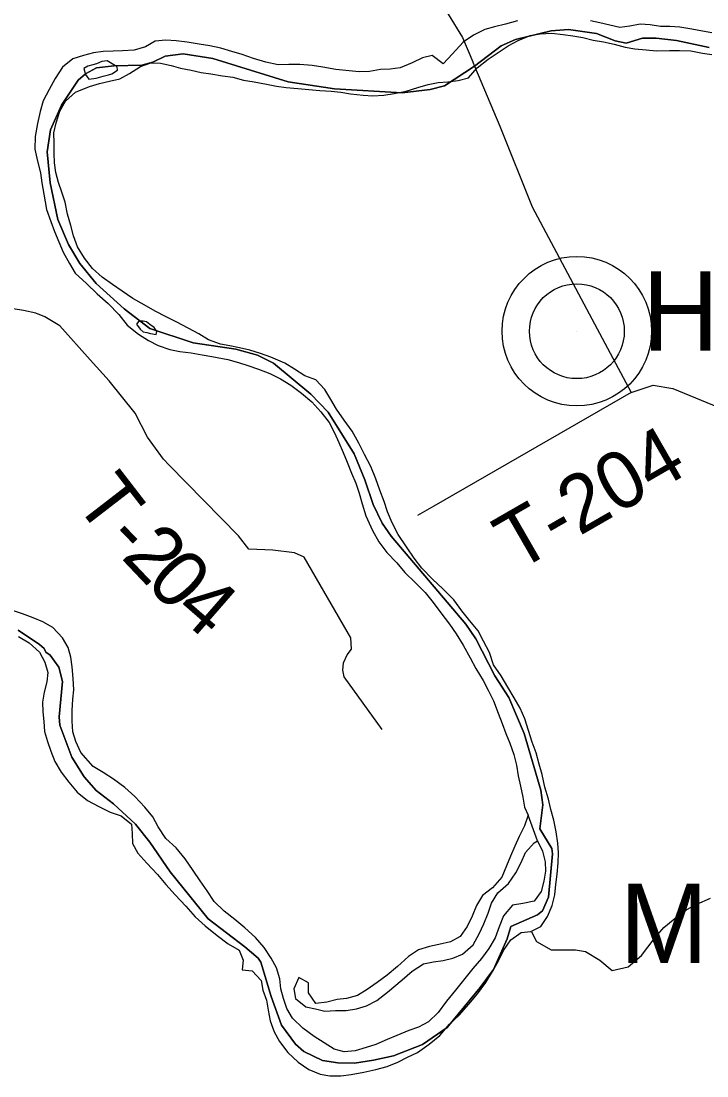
# Model space of a CAD drawing. Extents: x 0 to 1064, y 0 to 440.
# Drawn here: x 361.95 to 372.88, y 140.67 to 157.46 of the extents above; entities that cross this region are included whole.
import ezdxf

# ---------------------------------------------------------------- set-up
doc = ezdxf.new("R2010")
doc.units = 0
for name, color, linetype in [('GM_X_County_Road', 7, 'Continuous'), ('GM_X_Major_River', 7, 'Continuous'), ('GM_X_Minor_River', 7, 'Continuous'), ('GM_X_Township', 7, 'Continuous'), ('GM_X_Township_Road', 7, 'Continuous'), ('GM_X_Township_Road_Text', 7, 'Continuous'), ('GM_X_Township_ROW', 7, 'Continuous'), ('GM_X_Unincorporated', 7, 'Continuous'), ('GM_X_Unincorporated_Location', 7, 'Continuous'), ('GM_X_Unincorporated_Text', 7, 'Continuous')]:
    doc.layers.add(name, color=color, linetype=linetype)

msp = doc.modelspace()

# ---------------------------------------------------------------- linework, layer by layer
at = {"layer": 'GM_X_County_Road'}
for points in [[(364.329, 164.784), (365.14, 163.298), (365.681, 162.445), (366.286, 161.427), (366.785, 160.647), (366.909, 160.402), (366.971, 160.085), (367.051, 159.804), (367.067, 159.628), (367.216, 159.461), (368.108, 158.457), (368.757, 157.572), (368.983, 157.204), (369.148, 156.813), (369.15, 156.81)], [(369.15, 156.81), (369.177, 156.745), (369.581, 155.791), (370.091, 154.507), (370.96, 152.883), (371.669, 151.553), (372.018, 151.669), (372.334, 151.616), (375.4, 150.353), (375.673, 150.27), (375.827, 150.018), (375.944, 149.725), (376.268, 149.41), (378.834, 147.717), (380.375, 146.97), (380.749, 146.782), (381.182, 146.441), (382.214, 145.465), (383.567, 144.019)]]:
    msp.add_lwpolyline(points, dxfattribs=at)
at = {"layer": 'GM_X_Major_River'}
msp.add_line((370.181, 144.414), (370.031, 144.825), dxfattribs=at)
for points in [[(369.861, 157.466), (369.671, 157.416), (369.493, 157.371), (369.34, 157.331), (369.161, 157.238), (368.994, 157.125), (368.825, 156.94), (368.676, 156.785), (368.501, 156.917), (368.348, 156.877), (368.182, 156.796), (367.991, 156.721), (367.832, 156.7), (367.679, 156.691), (367.501, 156.658), (367.336, 156.655), (367.178, 156.671), (366.965, 156.693), (366.758, 156.728), (366.588, 156.756), (366.393, 156.772), (366.216, 156.77), (366.051, 156.767), (365.851, 156.808), (365.657, 156.867), (365.475, 156.931), (365.311, 156.977), (365.135, 157.03), (364.959, 157.07), (364.789, 157.098), (364.6, 157.126), (364.424, 157.148), (364.259, 157.158), (364.088, 157.143), (363.934, 157.055), (363.755, 156.998), (363.572, 156.989), (363.419, 156.986), (363.261, 156.978), (363.108, 156.956), (362.948, 156.917), (362.776, 156.86), (362.615, 156.729), (362.495, 156.549), (362.4, 156.375), (362.305, 156.194), (362.258, 156.025), (362.218, 155.831), (362.177, 155.625), (362.173, 155.424), (362.217, 155.235), (362.262, 155.045), (362.283, 154.887), (362.316, 154.71), (362.36, 154.465), (362.429, 154.275), (362.487, 154.116), (362.557, 153.95), (362.627, 153.784), (362.727, 153.606), (362.815, 153.452), (362.994, 153.284), (363.168, 153.122), (363.342, 152.966), (363.509, 152.792), (363.646, 152.625), (363.826, 152.481), (363.983, 152.381), (364.139, 152.298), (364.321, 152.234), (364.485, 152.206), (364.662, 152.184), (364.838, 152.15), (364.99, 152.122), (365.245, 152.075), (365.415, 152.028), (365.567, 151.983), (365.737, 151.924), (365.918, 151.854), (366.087, 151.771), (366.25, 151.67), (366.418, 151.539), (366.586, 151.402), (366.729, 151.246), (366.86, 151.073), (366.948, 150.907)], [(372.288, 157.379), (372.136, 157.376), (371.972, 157.404), (371.813, 157.413), (371.648, 157.38), (371.489, 157.359), (371.331, 157.399), (371.173, 157.433), (371.021, 157.466)], [(372.957, 157.274), (372.805, 157.301), (372.635, 157.335), (372.447, 157.364), (372.288, 157.379)], [(366.886, 151.438), (366.792, 151.598), (366.648, 151.753), (366.473, 151.818), (366.31, 151.925), (366.154, 152.019), (365.93, 152.115), (365.766, 152.173), (365.596, 152.225), (365.432, 152.265), (365.28, 152.293), (365.128, 152.32), (364.941, 152.391), (364.784, 152.486), (364.615, 152.574), (364.434, 152.67), (364.265, 152.758), (364.09, 152.847), (363.915, 152.948), (363.734, 153.049), (363.566, 153.162), (363.409, 153.269), (363.247, 153.388), (363.091, 153.525), (362.966, 153.692), (362.854, 153.871), (362.791, 154.043), (362.745, 154.208), (362.694, 154.391), (362.655, 154.581), (362.604, 154.74), (362.552, 154.893), (362.506, 155.052), (362.485, 155.205), (362.482, 155.357), (362.48, 155.521), (362.477, 155.686), (362.511, 155.843), (362.57, 156.031), (362.664, 156.187), (362.82, 156.33), (363.042, 156.422), (363.201, 156.468), (363.361, 156.507), (363.526, 156.546), (363.681, 156.628), (363.854, 156.74), (364.02, 156.797), (364.172, 156.794), (364.342, 156.754), (364.494, 156.715), (364.664, 156.681), (364.822, 156.647), (364.974, 156.625), (365.163, 156.591), (365.327, 156.569), (365.497, 156.523), (365.667, 156.495), (365.862, 156.461), (366.02, 156.427), (366.178, 156.406), (366.361, 156.39), (366.537, 156.374), (366.714, 156.358), (366.891, 156.348), (367.049, 156.333), (367.201, 156.305), (367.402, 156.283), (367.554, 156.273), (367.731, 156.282), (367.897, 156.309), (368.087, 156.347), (368.271, 156.404), (368.437, 156.456), (368.596, 156.483), (368.749, 156.498), (368.914, 156.519), (369.08, 156.558), (369.217, 156.719), (369.391, 156.856), (369.552, 156.962), (369.713, 157.068), (369.873, 157.156), (370.064, 157.231), (370.223, 157.258), (370.401, 157.272), (370.589, 157.25), (370.741, 157.229), (370.899, 157.201), (371.063, 157.161), (371.228, 157.134), (371.398, 157.093), (371.574, 157.047), (371.726, 157.02), (371.908, 157.004), (372.073, 156.988), (372.28, 156.996), (372.439, 156.993), (372.622, 156.989), (372.804, 156.954), (372.956, 156.933)], [(363.325, 156.83), (363.239, 156.82), (363.153, 156.785), (363.098, 156.768), (363.018, 156.745), (362.956, 156.71), (362.978, 156.612), (363.032, 156.538), (363.148, 156.554), (363.259, 156.588), (363.344, 156.605), (363.4, 156.622)], [(363.4, 156.622), (363.492, 156.681), (363.487, 156.736), (363.325, 156.83)], [(364.006, 152.636), (363.952, 152.674), (363.897, 152.687), (363.83, 152.688), (363.793, 152.64), (363.852, 152.56), (363.9, 152.516), (363.955, 152.509), (364.015, 152.49), (364.107, 152.476)], [(364.107, 152.476), (364.114, 152.524), (364.072, 152.586), (364.006, 152.636)], [(363.374, 144.873), (363.55, 144.815), (363.712, 144.683), (363.721, 144.531), (363.73, 144.373), (363.812, 144.219), (363.955, 144.058), (364.129, 143.878), (364.26, 143.723), (364.409, 143.555), (364.576, 143.375), (364.725, 143.208), (364.887, 143.065), (365.079, 142.909), (365.253, 142.777), (365.428, 142.676), (365.492, 142.517), (365.476, 142.365), (365.635, 142.349), (365.778, 142.194), (365.805, 142.041), (365.863, 141.882), (365.89, 141.723), (365.923, 141.552), (365.986, 141.374), (366.069, 141.221), (366.205, 141.047), (366.367, 140.892), (366.535, 140.779), (366.717, 140.702), (366.869, 140.675), (367.046, 140.677), (367.211, 140.698), (367.413, 140.736), (367.603, 140.775), (367.787, 140.826), (367.954, 140.895), (368.108, 140.971), (368.268, 141.047), (368.454, 141.177), (368.621, 141.319), (368.778, 141.499), (368.933, 141.641), (369.083, 141.815), (369.221, 141.982), (369.353, 142.162), (369.46, 142.336), (369.555, 142.505), (369.638, 142.673), (369.752, 142.841), (369.919, 142.959), (370.072, 142.974), (370.232, 143.05), (370.339, 143.212), (370.41, 143.387), (370.456, 143.557), (370.472, 143.721), (370.493, 143.884), (370.509, 144.067), (370.513, 144.225), (370.504, 144.377), (370.477, 144.56), (370.438, 144.744), (370.393, 144.915), (370.354, 145.08), (370.297, 145.27), (370.252, 145.471), (370.207, 145.637), (370.155, 145.814), (370.092, 145.986), (370.035, 146.17), (369.978, 146.359), (369.902, 146.525), (369.808, 146.692), (369.707, 146.864), (369.601, 147.043), (369.477, 147.216), (369.414, 147.412), (369.32, 147.596), (369.232, 147.756), (369.101, 147.917), (368.976, 148.078), (368.845, 148.251), (368.666, 148.431), (368.51, 148.575), (368.337, 148.755), (368.212, 148.915), (368.094, 149.094), (367.958, 149.292), (367.864, 149.476), (367.788, 149.654), (367.737, 149.814), (367.667, 149.998), (367.604, 150.176), (367.523, 150.372), (367.423, 150.563), (367.335, 150.747), (367.229, 150.938), (367.099, 151.111), (366.98, 151.284), (366.886, 151.438)], [(366.948, 150.907), (367.012, 150.754), (367.082, 150.594), (367.146, 150.441), (367.215, 150.269), (367.285, 150.109), (367.337, 149.95), (367.388, 149.778), (367.445, 149.589), (367.55, 149.355), (367.65, 149.177), (367.781, 149.004), (367.936, 148.842), (368.067, 148.687), (368.229, 148.526), (368.39, 148.37), (368.515, 148.209), (368.64, 148.043), (368.776, 147.863), (368.883, 147.709), (368.995, 147.53), (369.107, 147.327), (369.195, 147.161), (369.313, 146.97), (369.395, 146.816), (369.477, 146.644), (369.552, 146.448), (369.616, 146.282), (369.674, 146.122), (369.738, 145.969), (369.801, 145.791), (369.846, 145.62), (369.873, 145.449), (369.906, 145.284), (369.945, 145.113), (369.973, 144.954), (370.031, 144.825)], [(370.181, 144.414), (370.257, 144.254), (370.302, 144.083), (370.305, 143.931), (370.278, 143.773), (370.238, 143.61), (370.124, 143.454), (369.947, 143.421), (369.781, 143.394), (369.637, 143.221), (369.567, 143.046), (369.502, 142.871), (369.401, 142.703), (369.288, 142.541), (369.15, 142.385), (369, 142.2), (368.874, 142.038), (368.73, 141.865), (368.599, 141.685), (368.443, 141.536), (368.282, 141.448), (368.129, 141.397), (367.938, 141.315), (367.784, 141.252), (367.606, 141.176), (367.452, 141.125), (367.274, 141.074), (367.097, 141.059), (366.939, 141.099), (366.782, 141.2), (366.62, 141.3), (366.439, 141.432), (366.278, 141.594), (366.189, 141.747), (366.132, 141.907), (366.092, 142.06), (366.077, 142.218), (366.02, 142.396), (365.938, 142.55), (365.825, 142.716), (365.688, 142.878), (365.515, 143.033), (365.359, 143.164), (365.19, 143.296), (365.029, 143.451), (364.916, 143.618), (364.804, 143.778), (364.697, 143.945), (364.567, 144.13), (364.424, 144.303), (364.257, 144.453), (364.138, 144.638), (364.05, 144.798), (363.925, 144.953), (363.764, 145.12), (363.608, 145.264), (363.428, 145.395), (363.259, 145.502), (363.103, 145.597), (362.906, 145.82), (362.824, 145.998), (362.779, 146.151), (362.77, 146.322), (362.767, 146.492), (362.777, 146.668), (362.792, 146.82), (362.784, 146.997), (362.77, 147.186), (362.748, 147.338), (362.703, 147.491), (362.614, 147.645), (362.459, 147.813), (362.302, 147.901), (362.145, 147.965), (361.976, 148.03), (361.8, 148.088)], [(361.913, 147.666), (362.082, 147.565), (362.25, 147.416), (362.332, 147.262), (362.383, 147.096), (362.362, 146.945), (362.322, 146.781), (362.294, 146.624), (362.303, 146.471), (362.318, 146.313), (362.327, 146.154), (362.373, 145.995), (362.43, 145.842), (362.494, 145.676), (362.594, 145.51), (362.713, 145.349), (362.85, 145.188), (363.012, 145.057), (363.193, 144.962), (363.374, 144.873)], [(370.031, 144.825), (369.973, 144.656), (369.884, 144.487), (369.819, 144.331), (369.749, 144.174), (369.685, 144.017), (369.608, 143.836), (369.464, 143.669), (369.303, 143.544), (369.208, 143.388), (369.137, 143.219), (369.06, 143.05), (368.947, 142.895), (368.793, 142.807), (368.609, 142.768), (368.456, 142.734), (368.284, 142.683), (368.123, 142.577), (367.949, 142.416), (367.787, 142.28), (367.626, 142.162), (367.465, 142.049), (367.311, 141.955), (367.139, 141.904), (366.986, 141.889), (366.826, 141.85), (366.649, 141.829), (366.53, 141.996), (366.534, 142.154), (366.377, 142.242), (366.3, 142.062), (366.327, 141.909), (366.489, 141.772), (366.641, 141.744), (366.793, 141.704), (366.964, 141.713), (367.129, 141.716), (367.294, 141.743), (367.453, 141.788), (367.62, 141.876), (367.788, 142.006), (368.024, 142.202), (368.185, 142.339), (368.364, 142.456), (368.524, 142.49), (368.677, 142.511), (368.83, 142.55), (368.984, 142.614), (369.152, 142.762), (369.247, 142.937), (369.324, 143.094), (369.394, 143.262), (369.446, 143.426), (369.548, 143.588), (369.715, 143.736), (369.835, 143.904), (369.918, 144.073), (369.988, 144.23), (370.126, 144.385), (370.181, 144.414)]]:
    msp.add_lwpolyline(points, dxfattribs=at)
at = {"layer": 'GM_X_Minor_River'}
msp.add_lwpolyline([(370.082, 142.968), (370.165, 142.814), (370.394, 142.682), (370.571, 142.679), (370.785, 142.68), (370.943, 142.653), (371.173, 142.515), (371.365, 142.353), (371.623, 142.409), (371.834, 142.593), (372.035, 142.857), (372.191, 143.037), (372.371, 143.185), (372.545, 143.316), (372.718, 143.41), (372.934, 143.503)], dxfattribs=at)
at = {"layer": 'GM_X_Township'}
for points in [[(361.906, 147.769), (362.25, 147.543), (362.321, 147.477), (362.346, 147.416), (362.418, 147.373), (362.556, 147.178), (362.615, 146.952), (362.559, 146.389), (362.572, 146.257), (362.763, 145.75), (362.959, 145.435), (363.15, 145.215), (363.426, 145.007), (363.777, 144.68), (364.005, 144.393), (364.327, 143.921), (364.933, 143.174), (365.515, 142.729), (365.732, 142.547), (365.775, 142.485), (365.936, 141.936), (366.104, 141.48), (366.327, 141.18), (366.458, 141.064), (366.757, 140.922), (367, 140.882), (367.264, 140.875), (367.568, 140.927), (367.884, 140.996), (368.349, 141.172), (368.74, 141.447), (369.266, 142.08), (369.476, 142.37), (369.697, 142.855), (369.755, 143.05), (370.176, 143.236), (370.257, 143.301), (370.353, 143.519), (370.417, 144.21), (370.407, 144.292), (370.216, 144.606), (370.265, 144.988), (370.229, 145.222), (369.968, 146.125), (369.72, 146.699), (369.5, 147.044), (369.194, 147.633), (369.037, 147.864), (367.85, 149.265), (367.707, 149.471), (367.562, 149.77), (367.43, 150.163), (367.257, 150.574), (366.844, 151.237), (366.57, 151.525), (365.976, 152.018), (365.721, 152.146), (365.372, 152.241), (364.693, 152.341), (364.006, 152.568), (363.597, 152.883), (363.151, 153.285), (362.891, 153.603), (362.712, 153.907), (362.538, 154.305), (362.419, 154.889), (362.368, 155.382), (362.422, 155.733), (362.596, 156.124), (362.865, 156.52), (362.982, 156.622), (363.158, 156.719), (363.439, 156.749), (363.876, 156.76), (364.052, 156.809), (364.249, 156.904), (364.534, 156.942), (365.009, 156.869), (366.208, 156.497), (366.943, 156.385), (368.022, 156.323), (368.47, 156.375), (368.696, 156.433), (369.177, 156.745), (369.599, 157.07), (369.829, 157.17), (370.395, 157.308), (370.672, 157.329), (371.12, 157.267), (371.417, 157.149), (371.592, 157.11), (371.852, 157.19), (372.067, 157.192), (372.394, 157.156), (372.914, 157.041)], [(372.914, 157.041), (372.394, 157.156), (372.067, 157.192), (371.852, 157.19), (371.592, 157.11), (371.417, 157.149), (371.12, 157.267), (370.672, 157.329), (370.395, 157.308), (369.829, 157.17), (369.599, 157.07), (369.177, 156.745), (368.696, 156.433), (368.47, 156.375), (368.022, 156.323), (366.943, 156.385), (366.208, 156.497), (365.009, 156.869), (364.534, 156.942), (364.249, 156.904), (364.052, 156.809), (363.876, 156.76), (363.439, 156.749), (363.158, 156.719), (362.982, 156.622), (362.865, 156.52), (362.596, 156.124), (362.422, 155.733), (362.368, 155.382), (362.419, 154.889), (362.538, 154.305), (362.712, 153.907), (362.891, 153.603), (363.151, 153.285), (363.597, 152.883), (364.006, 152.568), (364.693, 152.341), (365.372, 152.241), (365.721, 152.146), (365.976, 152.018), (366.57, 151.525), (366.844, 151.237), (367.257, 150.574), (367.43, 150.163), (367.562, 149.77), (367.707, 149.471), (367.85, 149.265), (369.037, 147.864), (369.194, 147.633), (369.5, 147.044), (369.72, 146.699), (369.968, 146.125), (370.229, 145.222), (370.265, 144.988), (370.216, 144.606), (370.407, 144.292), (370.417, 144.21), (370.353, 143.519), (370.257, 143.301), (370.176, 143.236), (369.755, 143.05), (369.697, 142.855), (369.476, 142.37), (369.266, 142.08), (368.74, 141.447), (368.349, 141.172), (367.884, 140.996), (367.568, 140.927), (367.264, 140.875), (367, 140.882), (366.757, 140.922), (366.458, 141.064), (366.327, 141.18), (366.104, 141.48), (365.936, 141.936), (365.775, 142.485), (365.732, 142.547), (365.515, 142.729), (364.933, 143.174), (364.327, 143.921), (364.005, 144.393), (363.777, 144.68), (363.426, 145.007), (363.15, 145.215), (362.959, 145.435), (362.763, 145.75), (362.572, 146.257), (362.559, 146.389), (362.615, 146.952), (362.556, 147.178), (362.418, 147.373), (362.346, 147.416), (362.321, 147.477), (362.25, 147.543), (361.906, 147.769)]]:
    msp.add_lwpolyline(points, dxfattribs=at)
at = {"layer": 'GM_X_Township_Road'}
for points in [[(363.055, 152.074), (362.573, 152.612), (362.332, 152.756), (362.187, 152.812), (361.993, 152.858), (361.829, 152.885), (361.34, 153.166), (360.675, 153.845), (360.158, 154.26), (359.406, 154.726)], [(367.707, 146.188), (367.1, 147.024), (367.077, 147.134), (367.091, 147.249), (367.148, 147.376), (367.216, 147.466), (367.207, 147.648), (366.46, 148.93), (366.309, 148.999), (365.963, 149.041), (365.579, 149.059), (365.418, 149.268), (364.313, 150.395), (364.22, 150.49), (363.97, 150.84), (363.769, 151.22), (363.357, 151.737), (363.055, 152.074)], [(371.669, 151.553), (368.528, 149.745)]]:
    msp.add_lwpolyline(points, dxfattribs=at)
at = {"layer": 'GM_X_Township_ROW'}
msp.add_lwpolyline([(368.528, 149.745), (368.266, 149.595)], dxfattribs=at)
at = {"layer": 'GM_X_Unincorporated'}
for radius in [1.19, 0.755]:
    msp.add_circle((370.805, 152.527), radius, dxfattribs=at)
at = {"layer": 'GM_X_Unincorporated_Location'}
msp.add_line((370.805, 152.527), (370.805, 152.527), dxfattribs=at)

# ---------------------------------------------------------------- texts
at = {"layer": 'GM_X_Township_Road_Text'}
for s, height, rotation, p in [('T-204', 0.9091, 29.9527, (369.85, 148.689)), ('T', 0.909, 307.6431, (362.787, 149.813)), ('-', 0.909, 313.9501, (363.274, 149.192)), ('2', 0.909, 313.528, (363.532, 148.925)), ('0', 0.909, 313.6659, (363.919, 148.517)), ('4', 0.909, 318.9774, (364.372, 148.048))]:
    msp.add_text(s, height=height, rotation=rotation, dxfattribs=at).set_placement(p)
at = {"layer": 'GM_X_Unincorporated_Text'}
for s, p in [('Hicks', (371.849, 152.216)), ('Middleboro', (371.489, 142.469))]:
    msp.add_text(s, height=1.2636, rotation=0, dxfattribs=at).set_placement(p)

doc.saveas('drawing.dxf')
